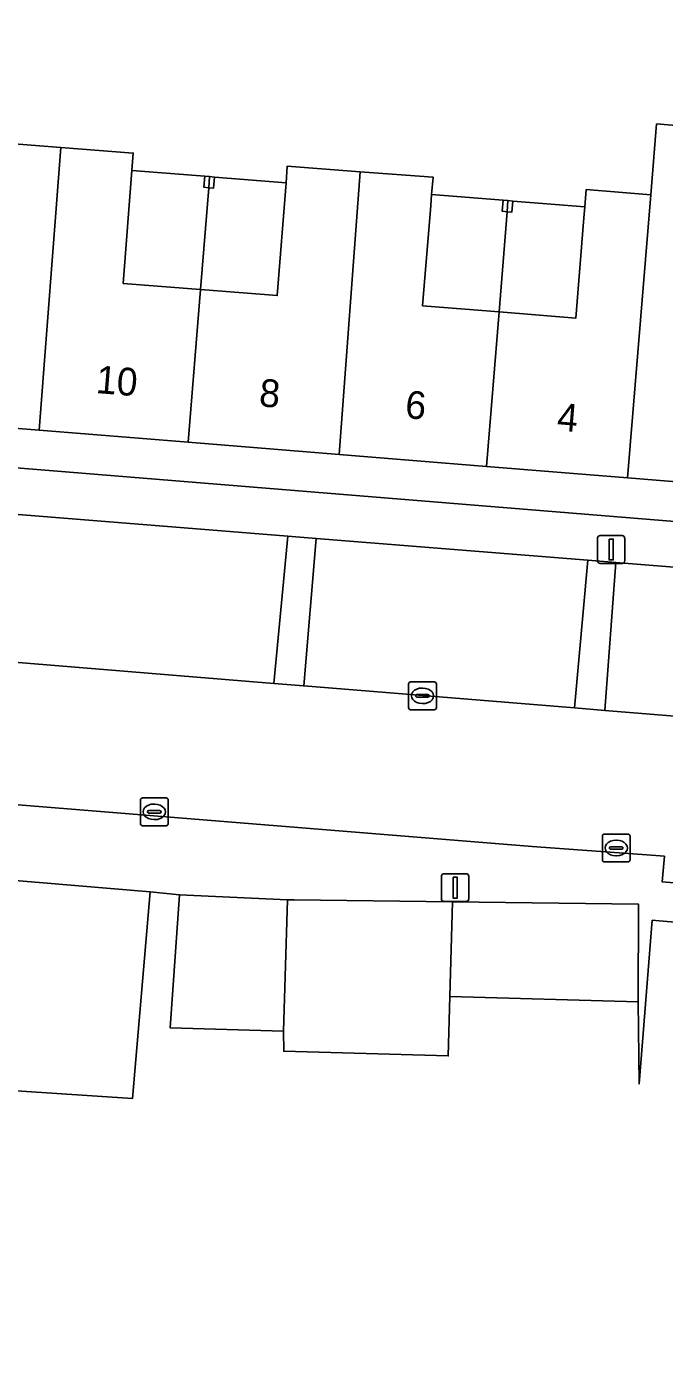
# Model space of a CAD drawing. Extents: x 159960 to 160866, y 382700 to 383354.
# Drawn here: x 160547.4 to 160570.39, y 383220.3 to 383268.08 of the extents above; entities that cross this region are included whole.
import ezdxf

# ---------------------------------------------------------------- set-up
doc = ezdxf.new("R2010")
doc.units = 0
for name, color, linetype in [('IMGEO_Erf', 7, 'Continuous'), ('IMGEO_Groenvoorziening', 7, 'Continuous'), ('IMGEO_Kolk', 7, 'Continuous'), ('IMGEO_Lichtmast', 7, 'Continuous'), ('IMGEO_Pand', 7, 'Continuous'), ('IMGEO_Pand_nummerreeks', 7, 'Continuous'), ('IMGEO_Pand_overbouw', 7, 'Continuous'), ('IMGEO_Parkeervlak_open', 7, 'Continuous'), ('IMGEO_Rijbaan_lokaal_open', 7, 'Continuous'), ('IMGEO_Voetpad_open', 7, 'Continuous')]:
    doc.layers.add(name, color=color, linetype=linetype)

msp = doc.modelspace()

# ---------------------------------------------------------------- linework, layer by layer
at = {"layer": 'IMGEO_Erf'}
for points in [[(160546.032, 383263.921), (160548.638, 383263.719), (160551.244, 383263.518), (160551.196, 383262.897), (160550.878, 383258.821), (160553.671, 383258.603), (160556.433, 383258.387), (160556.75, 383262.45), (160556.796, 383263.044), (160559.422, 383262.85), (160562.048, 383262.656), (160561.997, 383262.028), (160561.964, 383261.629), (160561.669, 383258.019), (160564.425, 383257.794), (160567.188, 383257.568), (160567.484, 383261.185), (160567.517, 383261.584), (160567.568, 383262.204), (160569.89, 383262.014), (160570.099, 383264.568), (160571.648, 383264.443)], [(160572.795, 383235.644), (160570.19, 383235.856), (160569.944, 383235.876), (160569.472, 383229.98), (160569.438, 383232.935), (160562.653, 383233.129), (160562.592, 383230.988), (160556.67, 383231.158), (160556.662, 383231.877), (160552.57, 383232.004), (160552.912, 383236.787), (160551.855, 383236.901), (160551.221, 383229.458), (160545.76, 383229.82)]]:
    msp.add_lwpolyline(points, dxfattribs=at)
for points in [[(160553.996, 383262.672), (160554.171, 383262.658), (160554.14, 383262.259), (160553.966, 383262.273), (160553.791, 383262.287), (160553.822, 383262.686)], [(160564.921, 383261.792), (160564.889, 383261.394), (160564.715, 383261.408), (160564.54, 383261.422), (160564.573, 383261.821), (160564.746, 383261.807)]]:
    msp.add_lwpolyline(points, close=True, dxfattribs=at)
at = {"layer": 'IMGEO_Groenvoorziening'}
for points in [[(160557.834, 383249.632), (160556.814, 383249.714), (160556.306, 383244.409), (160557.389, 383244.321)], [(160568.629, 383248.766), (160567.625, 383248.846), (160567.148, 383243.525), (160568.236, 383243.436)]]:
    msp.add_lwpolyline(points, close=True, dxfattribs=at)
at = {"layer": 'IMGEO_Kolk'}
for p, q in [((160561.165, 383243.537), (160561.165, 383244.389)), ((160561.24, 383244.463), (160562.092, 383244.463)), ((160562.166, 383244.389), (160562.166, 383243.537)), ((160561.424, 383243.957), (160561.424, 383243.969)), ((160561.862, 383243.92), (160561.464, 383243.92)), ((160561.467, 383244.006), (160561.865, 383244.006)), ((160561.653, 383244.243), (160561.678, 383244.243)), ((160561.908, 383243.969), (160561.908, 383243.957)), ((160562.092, 383243.463), (160561.24, 383243.463)), ((160561.676, 383243.683), (160561.651, 383243.683)), ((160551.504, 383239.357), (160551.504, 383240.209)), ((160551.579, 383240.283), (160552.431, 383240.283)), ((160551.992, 383240.063), (160552.017, 383240.063)), ((160552.505, 383240.209), (160552.505, 383239.357)), ((160551.763, 383239.777), (160551.763, 383239.789)), ((160552.201, 383239.74), (160551.803, 383239.74)), ((160551.806, 383239.826), (160552.204, 383239.826)), ((160552.247, 383239.789), (160552.247, 383239.777)), ((160552.431, 383239.283), (160551.579, 383239.283)), ((160552.015, 383239.503), (160551.99, 383239.503)), ((160568.147, 383238.053), (160568.147, 383238.905)), ((160568.222, 383238.979), (160569.074, 383238.979)), ((160568.635, 383238.759), (160568.66, 383238.759)), ((160569.148, 383238.905), (160569.148, 383238.053)), ((160568.406, 383238.473), (160568.406, 383238.485)), ((160568.844, 383238.436), (160568.446, 383238.436)), ((160568.449, 383238.522), (160568.847, 383238.522)), ((160568.658, 383238.199), (160568.633, 383238.199)), ((160568.89, 383238.485), (160568.89, 383238.473)), ((160569.074, 383237.979), (160568.222, 383237.979))]:
    msp.add_line(p, q, dxfattribs=at)
for points in [[(160561.165, 383243.537), (160561.165, 383244.389)], [(160561.24, 383244.463), (160562.092, 383244.463)], [(160562.166, 383244.389), (160562.166, 383243.537)], [(160562.092, 383243.463), (160561.24, 383243.463)], [(160551.504, 383239.357), (160551.504, 383240.209)], [(160551.579, 383240.283), (160552.431, 383240.283)], [(160552.505, 383240.209), (160552.505, 383239.357)], [(160552.431, 383239.283), (160551.579, 383239.283)], [(160568.147, 383238.053), (160568.147, 383238.905)], [(160568.222, 383238.979), (160569.074, 383238.979)], [(160569.148, 383238.905), (160569.148, 383238.053)], [(160569.074, 383237.979), (160568.222, 383237.979)]]:
    msp.add_lwpolyline(points, dxfattribs=at)
for centre, radius, start, end in [((160561.242, 383244.387), 0.0765, 91.552, 178.448), ((160561.242, 383244.387), 0.0765, 91.552, 178.448), ((160562.09, 383244.387), 0.0765, 1.552, 88.448), ((160562.09, 383244.387), 0.0765, 1.552, 88.448), ((160561.464, 383243.966), 0.0403, 85.8775, 175.7526), ((160561.461, 383243.956), 0.0366, 178.938, 274.7102), ((160561.865, 383243.963), 0.043, 264.8664, 352.4533), ((160561.869, 383243.968), 0.0386, 1.7309, 96.639), ((160561.242, 383243.539), 0.0765, 181.552, 268.448), ((160561.242, 383243.539), 0.0765, 181.552, 268.448), ((160562.09, 383243.539), 0.0765, 271.552, 358.448), ((160562.09, 383243.539), 0.0765, 271.552, 358.448), ((160551.581, 383240.207), 0.0765, 91.552, 178.448), ((160551.581, 383240.207), 0.0765, 91.552, 178.448), ((160552.429, 383240.207), 0.0765, 1.552, 88.448), ((160552.429, 383240.207), 0.0765, 1.552, 88.448), ((160551.803, 383239.786), 0.0403, 85.8775, 175.7526), ((160551.8, 383239.776), 0.0366, 178.938, 274.7102), ((160552.204, 383239.783), 0.043, 264.8664, 352.4533), ((160552.208, 383239.788), 0.0386, 1.7309, 96.639), ((160551.581, 383239.359), 0.0765, 181.552, 268.448), ((160551.581, 383239.359), 0.0765, 181.552, 268.448), ((160552.429, 383239.359), 0.0765, 271.552, 358.448), ((160552.429, 383239.359), 0.0765, 271.552, 358.448), ((160568.224, 383238.903), 0.0765, 91.552, 178.448), ((160568.224, 383238.903), 0.0765, 91.552, 178.448), ((160569.072, 383238.903), 0.0765, 1.552, 88.448), ((160569.072, 383238.903), 0.0765, 1.552, 88.448), ((160568.446, 383238.482), 0.0403, 85.8775, 175.7526), ((160568.443, 383238.472), 0.0366, 178.938, 274.7102), ((160568.847, 383238.479), 0.043, 264.8664, 352.4533), ((160568.851, 383238.484), 0.0386, 1.7309, 96.639), ((160568.224, 383238.055), 0.0765, 181.552, 268.448), ((160568.224, 383238.055), 0.0765, 181.552, 268.448), ((160569.072, 383238.055), 0.0765, 271.552, 358.448), ((160569.072, 383238.055), 0.0765, 271.552, 358.448)]:
    msp.add_arc(centre, radius, start, end, dxfattribs=at)
for centre, major_axis, ratio, start_param, end_param in [((160561.652, 383243.963), (-0.387, 0.002), 0.722429, 4.712389, 7.853982), ((160561.677, 383243.963), (-0.39, 0.002), 0.717154, 1.570796, 4.712389), ((160551.991, 383239.783), (-0.387, 0.002), 0.722429, 4.712389, 7.853982), ((160552.016, 383239.783), (-0.39, 0.002), 0.717154, 1.570796, 4.712389), ((160568.634, 383238.479), (-0.387, 0.002), 0.722429, 4.712389, 7.853982), ((160568.659, 383238.479), (-0.39, 0.002), 0.717154, 1.570796, 4.712389)]:
    msp.add_ellipse(centre, major_axis=major_axis, ratio=ratio, start_param=start_param, end_param=end_param, dxfattribs=at)
at = {"layer": 'IMGEO_Lichtmast'}
for p, q in [((160567.968, 383248.835), (160567.968, 383249.635)), ((160567.968, 383249.635), (160567.968, 383248.835)), ((160568.068, 383249.735), (160568.858, 383249.735)), ((160568.858, 383249.735), (160568.068, 383249.735)), ((160568.958, 383249.635), (160568.958, 383248.835)), ((160568.958, 383248.835), (160568.958, 383249.635)), ((160568.858, 383248.735), (160568.068, 383248.735)), ((160568.068, 383248.735), (160568.858, 383248.735)), ((160562.348, 383236.651), (160562.348, 383237.451)), ((160562.348, 383237.451), (160562.348, 383236.651)), ((160562.448, 383237.551), (160563.238, 383237.551)), ((160563.238, 383237.551), (160562.448, 383237.551)), ((160563.338, 383237.451), (160563.338, 383236.651)), ((160563.338, 383236.651), (160563.338, 383237.451)), ((160563.238, 383236.551), (160562.448, 383236.551)), ((160562.448, 383236.551), (160563.238, 383236.551))]:
    msp.add_line(p, q, dxfattribs=at)
for points in [[(160568.388, 383249.61), (160568.538, 383249.61), (160568.538, 383248.86), (160568.388, 383248.86), (160568.388, 383249.61)], [(160562.768, 383237.426), (160562.918, 383237.426), (160562.918, 383236.676), (160562.768, 383236.676), (160562.768, 383237.426)]]:
    msp.add_lwpolyline(points, dxfattribs=at)
for centre, start, end in [((160568.068, 383249.635), 90, 180), ((160568.068, 383249.635), 90, 180), ((160568.858, 383249.635), 0, 90), ((160568.858, 383249.635), 360, 90), ((160568.068, 383248.835), 180, 270), ((160568.068, 383248.835), 180, 270), ((160568.858, 383248.835), 270, 0), ((160568.858, 383248.835), 270, 0), ((160562.448, 383237.451), 90, 180), ((160562.448, 383237.451), 90, 180), ((160563.238, 383237.451), 0, 90), ((160563.238, 383237.451), 360, 90), ((160562.448, 383236.651), 180, 270), ((160562.448, 383236.651), 180, 270), ((160563.238, 383236.651), 270, 0), ((160563.238, 383236.651), 270, 0)]:
    msp.add_arc(centre, 0.1, start, end, dxfattribs=at)
at = {"layer": 'IMGEO_Pand'}
for points in [[(160580.907, 383262.797), (160580.98, 383263.693), (160571.648, 383264.443), (160570.099, 383264.568), (160569.89, 383262.014), (160569.055, 383251.813), (160579.941, 383250.929), (160580.516, 383257.996)], [(160548.638, 383263.719), (160546.032, 383263.921), (160545.983, 383263.317), (160545.663, 383259.278), (160542.904, 383259.497), (160542.461, 383253.974), (160547.851, 383253.536)], [(160553.671, 383258.603), (160550.878, 383258.821), (160551.196, 383262.897), (160551.244, 383263.518), (160548.638, 383263.719), (160547.851, 383253.536), (160553.229, 383253.099)], [(160559.422, 383262.85), (160556.796, 383263.044), (160556.75, 383262.45), (160556.433, 383258.387), (160553.671, 383258.603), (160553.229, 383253.099), (160558.669, 383252.657)], [(160553.996, 383262.672), (160553.822, 383262.686), (160553.791, 383262.287), (160553.966, 383262.273)], [(160554.171, 383262.658), (160553.996, 383262.672), (160553.966, 383262.273), (160554.14, 383262.259)], [(160564.425, 383257.794), (160561.669, 383258.019), (160561.964, 383261.629), (160561.997, 383262.028), (160562.048, 383262.656), (160559.422, 383262.85), (160558.669, 383252.657), (160563.978, 383252.226)], [(160569.89, 383262.014), (160567.568, 383262.204), (160567.517, 383261.584), (160567.484, 383261.185), (160567.188, 383257.568), (160564.425, 383257.794), (160563.978, 383252.226), (160569.055, 383251.813)], [(160564.746, 383261.807), (160564.573, 383261.821), (160564.54, 383261.422), (160564.715, 383261.408)], [(160564.921, 383261.792), (160564.746, 383261.807), (160564.715, 383261.408), (160564.889, 383261.394)], [(160546.366, 383237.365), (160545.76, 383229.82), (160551.221, 383229.458), (160551.855, 383236.901), (160546.413, 383237.36)], [(160556.662, 383231.877), (160556.798, 383236.618), (160552.912, 383236.787), (160552.57, 383232.004)], [(160556.662, 383231.877), (160556.67, 383231.158), (160562.592, 383230.988), (160562.653, 383233.129), (160562.751, 383236.537), (160557.044, 383236.607), (160556.798, 383236.618)], [(160562.653, 383233.129), (160569.438, 383232.935), (160569.455, 383236.455), (160562.751, 383236.537)]]:
    msp.add_lwpolyline(points, close=True, dxfattribs=at)
at = {"layer": 'IMGEO_Pand_overbouw'}
for points in [[(160553.996, 383262.672), (160553.822, 383262.686), (160551.196, 383262.897), (160550.878, 383258.821), (160553.671, 383258.603), (160553.966, 383262.273)], [(160556.75, 383262.45), (160554.171, 383262.658), (160553.996, 383262.672), (160553.966, 383262.273), (160553.671, 383258.603), (160556.433, 383258.387)], [(160564.746, 383261.807), (160564.573, 383261.821), (160561.997, 383262.028), (160561.964, 383261.629), (160561.669, 383258.019), (160564.425, 383257.794), (160564.715, 383261.408)], [(160567.484, 383261.185), (160567.517, 383261.584), (160564.921, 383261.792), (160564.746, 383261.807), (160564.715, 383261.408), (160564.425, 383257.794), (160567.188, 383257.568)]]:
    msp.add_lwpolyline(points, close=True, dxfattribs=at)
at = {"layer": 'IMGEO_Parkeervlak_open'}
for points in [[(160556.814, 383249.714), (160546.95, 383250.505), (160546.521, 383245.207), (160556.306, 383244.409)], [(160567.625, 383248.846), (160557.834, 383249.632), (160557.389, 383244.321), (160567.148, 383243.525)], [(160581.09, 383247.766), (160568.629, 383248.766), (160568.236, 383243.436), (160580.663, 383242.423)]]:
    msp.add_lwpolyline(points, close=True, dxfattribs=at)
at = {"layer": 'IMGEO_Rijbaan_lokaal_open'}
msp.add_lwpolyline([(160568.236, 383243.436), (160567.148, 383243.525), (160557.389, 383244.321), (160556.306, 383244.409), (160546.521, 383245.207), (160545.451, 383245.294), (160544.487, 383245.373), (160535.643, 383246.098), (160534.575, 383246.185), (160524.79, 383246.987), (160523.732, 383247.074), (160513.602, 383247.904), (160512.553, 383247.99), (160512.337, 383245.246), (160511.132, 383245.338), (160510.942, 383242.971), (160565.614, 383238.538), (160570.07, 383238.212), (160570.385, 383238.185), (160570.304, 383237.257), (160581.98, 383236.274), (160582.344, 383240.936), (160580.551, 383241.038), (160580.663, 383242.423)], close=True, dxfattribs=at)
at = {"layer": 'IMGEO_Voetpad_open'}
for points in [[(160513.315, 383254.922), (160543.34, 383252.481), (160582.981, 383249.253), (160583.022, 383249.676), (160584.569, 383269.446), (160583.599, 383269.519), (160584.572, 383280.652), (160585.452, 383280.608), (160586.429, 383292.981), (160510.132, 383303.244)], [(160581.416, 383269.055), (160580.98, 383263.693), (160580.907, 383262.797), (160580.516, 383257.996), (160579.941, 383250.929), (160569.055, 383251.813), (160563.978, 383252.226), (160558.669, 383252.657), (160553.229, 383253.099), (160547.851, 383253.536), (160542.461, 383253.974), (160537.071, 383254.412), (160531.694, 383254.849), (160526.306, 383255.286), (160523.665, 383255.501), (160520.93, 383255.722), (160515.537, 383256.157), (160510.154, 383256.591)], [(160512.972, 383253.301), (160514.016, 383253.215), (160524.125, 383252.38), (160525.183, 383252.293), (160535.031, 383251.48), (160536.095, 383251.392), (160543.184, 383250.807), (160545.896, 383250.589), (160546.95, 383250.505), (160556.814, 383249.714), (160557.834, 383249.632), (160567.625, 383248.846), (160568.629, 383248.766), (160581.09, 383247.766), (160581.126, 383247.88), (160582.88, 383247.781), (160582.981, 383249.253), (160543.34, 383252.481), (160513.315, 383254.922)], [(160507.543, 383203.899), (160532.407, 383201.802), (160543.672, 383200.881), (160554.232, 383199.98), (160566.784, 383199.039), (160566.841, 383199.647), (160578.819, 383198.623), (160579.082, 383201.597), (160581.98, 383236.274), (160570.304, 383237.257), (160570.385, 383238.185), (160570.07, 383238.212), (160565.614, 383238.538), (160510.942, 383242.971)], [(160513.174, 383240.964), (160516.178, 383240.75), (160517.477, 383240.658), (160517.39, 383239.473), (160523.493, 383238.896), (160523.532, 383239.334), (160528.855, 383238.868), (160534.517, 383238.373), (160534.534, 383238.552), (160540.72, 383237.931), (160540.84, 383237.919), (160546.366, 383237.365), (160546.413, 383237.36), (160551.855, 383236.901), (160552.912, 383236.787), (160556.798, 383236.618), (160557.044, 383236.607), (160562.751, 383236.537), (160569.455, 383236.455), (160569.438, 383232.935), (160569.472, 383229.98), (160569.944, 383235.876), (160570.19, 383235.856), (160572.795, 383235.644)]]:
    msp.add_lwpolyline(points, dxfattribs=at)

# ---------------------------------------------------------------- texts
at = {"layer": 'IMGEO_Pand_nummerreeks'}
for s, p in [('10', (160549.877, 383254.876)), ('8', (160555.756, 383254.399)), ('6', (160561.017, 383253.972)), ('4', (160566.489, 383253.527))]:
    msp.add_text(s, height=1, rotation=355.3533, dxfattribs=at).set_placement(p)

doc.saveas('drawing.dxf')
